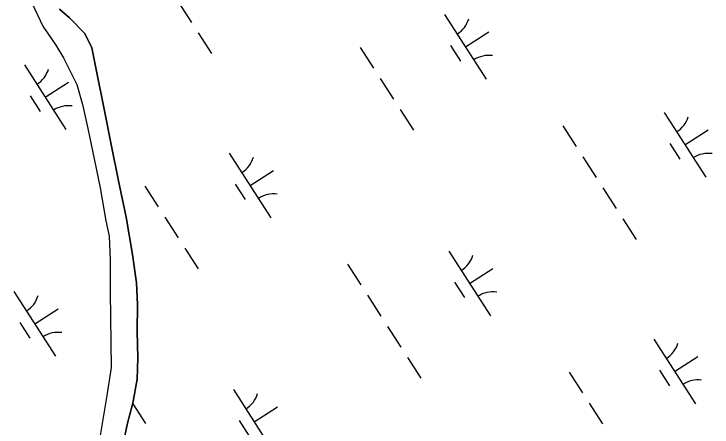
# Model space of a CAD drawing. Extents: x 3937982 to 3958556, y 219448 to 241894.
# Drawn here: x 3950785.6 to 3951239, y 234717.9 to 234986.5 of the extents above; entities that cross this region are included whole.
import ezdxf

# ---------------------------------------------------------------- set-up
doc = ezdxf.new("R2010")
doc.units = 0
doc.layers.add('V-TOPO-SHOR', color=7, linetype='Continuous')
doc.layers.add('V-WETL-SWMP', color=7, linetype='Continuous')

msp = doc.modelspace()

# ---------------------------------------------------------------- linework, layer by layer
at = {"layer": 'V-TOPO-SHOR'}
for points in [[(3950797.187, 234993.714), (3950804.361, 234978.542), (3950812.708, 234966.195), (3950817.806, 234958.023), (3950826.406, 234940.662), (3950830.147, 234927.664), (3950833.516, 234912.056), (3950837.729, 234892.244), (3950841.53, 234873.429), (3950845.358, 234852.009), (3950847.465, 234842.002), (3950848.02, 234826.765), (3950848.036, 234805.507), (3950848.735, 234756.578), (3950845.911, 234738.5), (3950840.813, 234707.162), (3950837.045, 234683.258), (3950832.5, 234656.939), (3950830.284, 234638.062), (3950827.907, 234615.577)], [(3950815.076, 234989.683), (3950821.755, 234983.935), (3950831.683, 234973.807), (3950836.193, 234964.427), (3950839.154, 234949.215), (3950844.006, 234925.599), (3950848.874, 234900.579), (3950853.517, 234877.963), (3950858.371, 234854.347), (3950862.626, 234830.124), (3950865.221, 234811.698), (3950865.766, 234797.464), (3950865.543, 234780.013), (3950866.116, 234762.974), (3950865.66, 234748.929), (3950862.809, 234733.456), (3950859.329, 234720.386), (3950855.696, 234703.101)]]:
    msp.add_lwpolyline(points, dxfattribs=at)
at = {"layer": 'V-WETL-SWMP'}
for p, q in [((3950797.187, 234993.713), (3950804.361, 234978.543)), ((3950892.297, 234994.382), (3950900.957, 234980.929)), ((3950821.754, 234983.935), (3950815.077, 234989.683)), ((3950831.684, 234973.807), (3950821.754, 234983.935)), ((3951065.312, 234986.04), (3951092.374, 234943.997)), ((3950804.361, 234978.543), (3950812.709, 234966.194)), ((3951078.843, 234965.019), (3951093.979, 234974.761)), ((3950836.192, 234964.427), (3950831.684, 234973.807)), ((3950905.287, 234974.202), (3950913.947, 234960.748)), ((3950812.709, 234966.194), (3950817.806, 234958.023)), ((3951069.108, 234965.888), (3951075.603, 234955.797)), ((3950839.154, 234949.215), (3950836.192, 234964.427)), ((3951010.446, 234964.643), (3951019.106, 234951.189)), ((3950817.806, 234958.023), (3950826.406, 234940.662)), ((3950792.315, 234953.309), (3950819.378, 234911.266)), ((3950844.007, 234925.599), (3950839.154, 234949.215)), ((3951023.436, 234944.462), (3951032.096, 234931.009)), ((3950805.846, 234932.288), (3950820.982, 234942.03)), ((3950826.406, 234940.662), (3950830.148, 234927.664)), ((3950796.111, 234933.157), (3950802.606, 234923.066)), ((3950830.148, 234927.664), (3950833.516, 234912.055)), ((3950848.874, 234900.579), (3950844.007, 234925.599)), ((3951036.426, 234924.282), (3951045.086, 234910.828)), ((3951207.878, 234922.35), (3951234.94, 234880.307)), ((3950833.516, 234912.055), (3950837.728, 234892.243)), ((3951142.013, 234913.755), (3951150.673, 234900.301)), ((3951221.409, 234901.328), (3951236.544, 234911.071)), ((3951211.674, 234902.198), (3951218.169, 234892.107)), ((3950853.517, 234877.963), (3950848.874, 234900.579)), ((3950925.445, 234896.011), (3950952.507, 234853.967)), ((3951155.003, 234893.574), (3951163.663, 234880.121)), ((3950837.728, 234892.243), (3950841.53, 234873.429)), ((3950938.976, 234874.989), (3950954.111, 234884.732)), ((3950858.37, 234854.347), (3950853.517, 234877.963)), ((3950929.241, 234875.858), (3950935.735, 234865.768)), ((3950841.53, 234873.429), (3950845.357, 234852.008)), ((3950870.578, 234874.614), (3950879.238, 234861.16)), ((3951167.993, 234873.394), (3951176.652, 234859.94)), ((3950862.627, 234830.123), (3950858.37, 234854.347)), ((3950883.568, 234854.433), (3950892.228, 234840.979)), ((3951180.982, 234853.213), (3951189.642, 234839.759)), ((3950845.357, 234852.008), (3950847.465, 234842.002)), ((3950847.465, 234842.002), (3950848.021, 234826.766)), ((3950896.558, 234834.252), (3950905.218, 234820.798)), ((3950865.221, 234811.698), (3950862.627, 234830.123)), ((3951068.01, 234832.321), (3951095.073, 234790.277)), ((3950848.021, 234826.766), (3950848.036, 234805.507)), ((3951002.145, 234823.726), (3951010.805, 234810.272)), ((3951081.542, 234811.299), (3951096.677, 234821.041)), ((3950865.767, 234797.465), (3950865.221, 234811.698)), ((3951071.806, 234812.168), (3951078.301, 234802.078)), ((3950785.577, 234805.981), (3950812.64, 234763.938)), ((3950848.036, 234805.507), (3950848.734, 234756.578)), ((3951015.135, 234803.545), (3951023.795, 234790.091)), ((3950799.108, 234784.96), (3950814.244, 234794.702)), ((3950865.543, 234780.014), (3950865.767, 234797.465)), ((3950789.373, 234785.829), (3950795.868, 234775.738)), ((3950866.117, 234762.973), (3950865.543, 234780.014)), ((3951028.125, 234783.364), (3951036.785, 234769.91)), ((3951201.14, 234775.022), (3951228.202, 234732.979)), ((3950865.659, 234748.929), (3950866.117, 234762.973)), ((3951041.115, 234763.183), (3951049.775, 234749.73)), ((3951214.671, 234754), (3951229.806, 234763.743)), ((3950848.734, 234756.578), (3950845.91, 234738.5)), ((3951146.274, 234753.625), (3951154.934, 234740.171)), ((3951204.936, 234754.87), (3951211.431, 234744.779)), ((3950862.808, 234733.457), (3950865.659, 234748.929)), ((3950928.143, 234742.291), (3950955.205, 234700.248)), ((3950845.91, 234738.5), (3950840.813, 234707.161)), ((3950859.33, 234720.386), (3950862.808, 234733.457)), ((3950862.698, 234733.044), (3950870.938, 234720.242)), ((3950941.674, 234721.269), (3950956.81, 234731.012)), ((3951159.264, 234733.444), (3951167.923, 234719.99)), ((3950931.939, 234722.139), (3950938.434, 234712.048)), ((3950855.696, 234703.101), (3950859.33, 234720.386))]:
    msp.add_line(p, q, dxfattribs=at)
for centre, start, end in [((3951064.093, 234988.373), 301.99668, 343.54034), ((3951093.993, 234941.921), 81.99668, 123.54034), ((3950791.096, 234955.642), 301.99668, 343.54034), ((3950820.996, 234909.19), 81.99668, 123.54034), ((3951206.658, 234924.683), 301.99668, 343.54034), ((3950924.225, 234898.343), 301.99668, 343.54034), ((3951236.558, 234878.231), 81.99668, 123.54034), ((3950954.125, 234851.892), 81.99668, 123.54034), ((3951066.791, 234834.653), 301.99668, 343.54034), ((3950784.358, 234808.314), 301.99668, 343.54034), ((3951096.691, 234788.202), 81.99668, 123.54034), ((3950814.258, 234761.862), 81.99668, 123.54034), ((3951199.92, 234777.355), 301.99668, 343.54034), ((3951229.82, 234730.903), 81.99668, 123.54034), ((3950926.924, 234744.624), 301.99668, 343.54034)]:
    msp.add_arc(centre, 17.623, start, end, dxfattribs=at)

doc.saveas('drawing.dxf')
